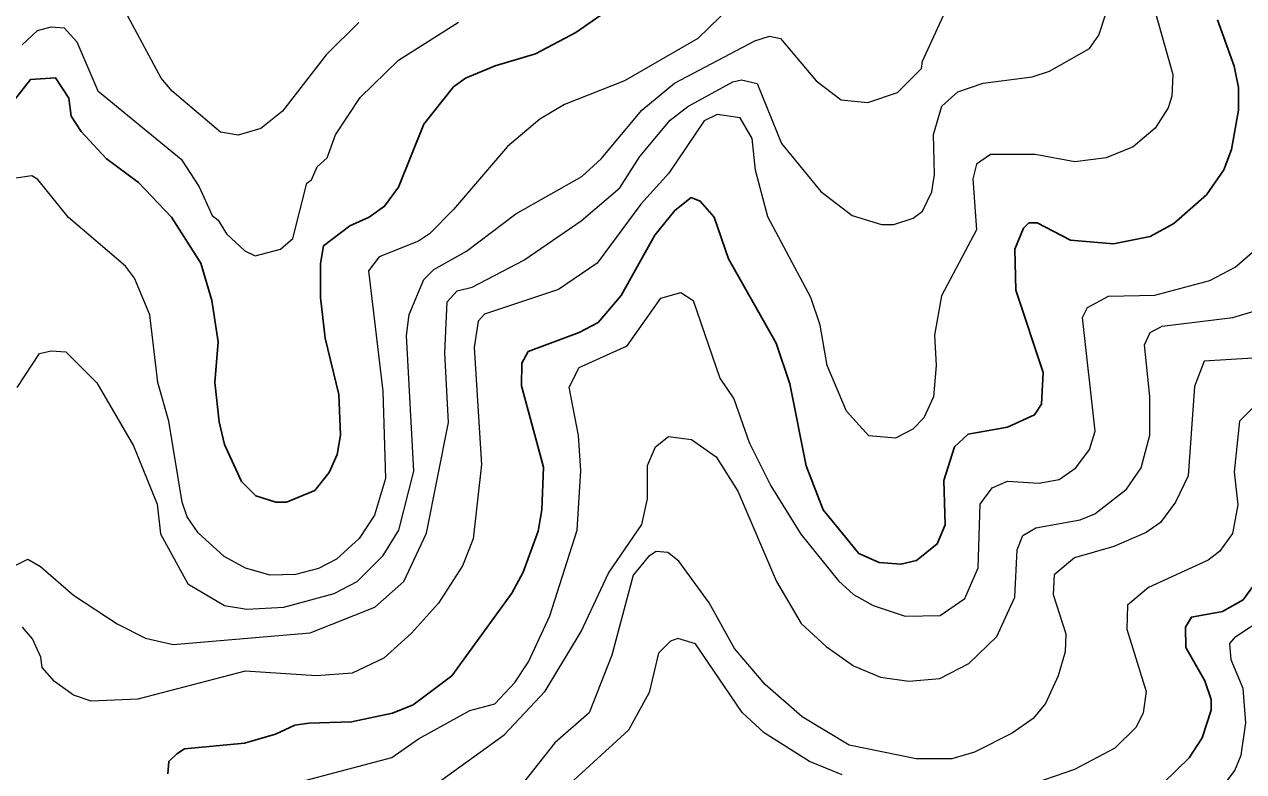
# Model space of a CAD drawing. Extents: x 673.3 to 698.5, y 6984.3 to 7012.3.
# Drawn here: x 679.784 to 680.871, y 7004.541 to 7005.208 of the extents above; entities that cross this region are included whole.
import ezdxf

# ---------------------------------------------------------------- set-up
doc = ezdxf.new("R2010")
doc.units = 0
doc.header["$LTSCALE"] = 0.032
doc.layers.add('1', color=7, linetype='Continuous', lineweight=25)
doc.layers.add('2', color=7, linetype='Continuous', lineweight=13)

msp = doc.modelspace()

# ---------------------------------------------------------------- linework, layer by layer
at = {"layer": '1'}
for points in [[(679.7748, 7005.1391), (679.7899, 7005.1583), (679.8123, 7005.1597), (679.8242, 7005.1417), (679.8263, 7005.1256), (679.8352, 7005.1118), (679.8575, 7005.0877), (679.8862, 7005.0663), (679.9155, 7005.0355), (679.9418, 7004.9945), (679.9515, 7004.961), (679.9573, 7004.9244), (679.9541, 7004.8879), (679.9581, 7004.8528), (679.963, 7004.8326), (679.9781, 7004.7997), (679.9908, 7004.7869), (680.0086, 7004.7812), (680.0181, 7004.7813), (680.0433, 7004.7915), (680.0561, 7004.8078), (680.0632, 7004.8238), (680.0664, 7004.8411), (680.0647, 7004.8772), (680.0526, 7004.9274), (680.0485, 7004.9638), (680.0483, 7004.9943), (680.051, 7005.0099), (680.0745, 7005.0279), (680.0919, 7005.0354), (680.1056, 7005.0452), (680.1179, 7005.0623), (680.1407, 7005.1186), (680.1669, 7005.1517), (680.1778, 7005.1596), (680.2043, 7005.1705), (680.2402, 7005.1812), (680.276, 7005.2001), (680.3167, 7005.2284)], [(680.848, 7005.2116), (680.863, 7005.1701), (680.8669, 7005.1511), (680.8669, 7005.131), (680.8605, 7005.0958), (680.8539, 7005.0777), (680.8384, 7005.0555), (680.8093, 7005.0299), (680.7881, 7005.0183), (680.7554, 7005.0117), (680.7171, 7005.0149), (680.6874, 7005.0303), (680.6799, 7005.0303), (680.6751, 7005.0258), (680.6674, 7005.0068), (680.6682, 7004.9704), (680.6926, 7004.8968), (680.6911, 7004.8688), (680.685, 7004.8592), (680.6609, 7004.8481), (680.6257, 7004.842), (680.6137, 7004.8307), (680.604, 7004.8007), (680.6053, 7004.7611), (680.5983, 7004.744), (680.5797, 7004.7293), (680.5659, 7004.7258), (680.5465, 7004.7274), (680.5284, 7004.7354), (680.4966, 7004.7744), (680.4814, 7004.8135), (680.4668, 7004.8868), (680.4546, 7004.9231), (680.4122, 7004.9984), (680.3993, 7005.0355), (680.387, 7005.0499), (680.3789, 7005.0529), (680.3642, 7005.0415), (680.3464, 7005.0194), (680.3166, 7004.9655), (680.296, 7004.9416), (680.279, 7004.9326), (680.2336, 7004.9156), (680.2278, 7004.9052), (680.2277, 7004.8851), (680.2472, 7004.8124), (680.2458, 7004.7744), (680.2424, 7004.7554), (680.2292, 7004.7189), (680.2189, 7004.7), (680.1655, 7004.6262), (680.131, 7004.6005), (680.1125, 7004.5929), (680.0762, 7004.5851), (680.0379, 7004.584), (680.0256, 7004.5824), (680.0082, 7004.5742), (679.9806, 7004.5661), (679.9272, 7004.5612), (679.9204, 7004.5568), (679.9132, 7004.5499), (679.9124, 7004.5388)], [(680.8921, 7004.7233), (680.871, 7004.6941), (680.8526, 7004.6836), (680.8249, 7004.6787), (680.8197, 7004.6696), (680.8199, 7004.6515), (680.8367, 7004.6218), (680.8425, 7004.6052), (680.8425, 7004.5958), (680.8344, 7004.5711), (680.8229, 7004.5531), (680.7885, 7004.5196)]]:
    msp.add_lwpolyline(points, dxfattribs=at)
at = {"layer": '2'}
for points in [[(680.7782, 7005.2694), (680.8082, 7005.1629), (680.8075, 7005.1434), (680.8042, 7005.133), (680.7926, 7005.1148), (680.7729, 7005.0982), (680.749, 7005.0884), (680.7209, 7005.0849), (680.6855, 7005.0915), (680.6457, 7005.0914), (680.6332, 7005.0829), (680.63, 7005.0697), (680.6332, 7005.0242), (680.6022, 7004.9652), (680.5958, 7004.9303), (680.5973, 7004.9033), (680.5948, 7004.8751), (680.5863, 7004.8566), (680.5764, 7004.8465), (680.5612, 7004.8383), (680.5374, 7004.8405), (680.5175, 7004.8623), (680.5001, 7004.9033), (680.4939, 7004.9391), (680.4857, 7004.9638), (680.4473, 7005.0359), (680.4362, 7005.0773)], [(680.0825, 7005.2092), (680.0536, 7005.1803), (680.0145, 7005.13), (679.9953, 7005.1146), (679.9751, 7005.1086), (679.9594, 7005.1112), (679.9162, 7005.1479), (679.9064, 7005.1596), (679.8682, 7005.2313)], [(680.4145, 7005.2236), (680.3848, 7005.1949), (680.3195, 7005.1572), (680.2659, 7005.1361), (680.2441, 7005.123), (680.2151, 7005.0984), (680.167, 7005.0422), (680.1456, 7005.0207), (680.1359, 7005.0142), (680.1008, 7005.0002), (680.0913, 7004.9876), (680.1039, 7004.8803), (680.1063, 7004.8024), (680.0965, 7004.7697), (680.0828, 7004.7488), (680.0628, 7004.7303), (680.0466, 7004.7219), (680.0262, 7004.7167), (680.0035, 7004.716), (679.9815, 7004.7222)], [(679.9403, 7005.0627), (679.9518, 7005.037), (679.9571, 7005.0329), (679.9647, 7005.0205), (679.9811, 7005.0054), (679.9902, 7005.0011), (680.0128, 7005.007), (680.0239, 7005.0165), (680.0363, 7005.0659), (680.0404, 7005.0688), (680.0456, 7005.0804), (680.0543, 7005.0885), (680.0617, 7005.1088), (680.0839, 7005.1422), (680.118, 7005.1757), (680.1714, 7005.2095)], [(680.2815, 7005.0717), (680.2987, 7005.0876), (680.3349, 7005.1311), (680.3639, 7005.1551), (680.4355, 7005.1927), (680.4487, 7005.1971), (680.4586, 7005.1949), (680.4903, 7005.157), (680.5125, 7005.1403), (680.5363, 7005.1379), (680.5629, 7005.1468), (680.5843, 7005.1682), (680.585, 7005.1748), (680.6052, 7005.2188)], [(680.6165, 7005.1474), (680.6392, 7005.155), (680.6828, 7005.1607), (680.6983, 7005.1656), (680.734, 7005.1859), (680.7423, 7005.1979), (680.7489, 7005.2179)], [(679.7825, 7005.1893), (679.7962, 7005.2021), (679.8083, 7005.2054), (679.8198, 7005.2044), (679.8312, 7005.192), (679.85, 7005.1483), (679.9241, 7005.0871), (679.9403, 7005.0627)], [(679.7535, 7004.7134), (679.7874, 7004.7305), (679.7988, 7004.7239), (679.8283, 7004.6982), (679.8671, 7004.6727), (679.8923, 7004.66), (679.9171, 7004.6541), (680.0392, 7004.6646), (680.0968, 7004.6876), (680.1228, 7004.7105), (680.143, 7004.7537), (680.1625, 7004.8522), (680.1592, 7004.9145), (680.1613, 7004.96), (680.1703, 7004.9697), (680.1836, 7004.9729), (680.2296, 7004.9971), (680.2809, 7005.0321), (680.3152, 7005.0616), (680.3331, 7005.0895), (680.3602, 7005.122), (680.3759, 7005.1342), (680.416, 7005.1562), (680.4239, 7005.1581), (680.4377, 7005.1546), (680.4595, 7005.1011), (680.4945, 7005.0584), (680.5225, 7005.0369), (680.5487, 7005.0289), (680.5597, 7005.0289), (680.5767, 7005.0347), (680.585, 7005.0409), (680.5933, 7005.058), (680.5957, 7005.0737), (680.595, 7005.1091), (680.6023, 7005.1345), (680.6165, 7005.1474)], [(680.4362, 7005.0773), (680.4334, 7005.1057), (680.4226, 7005.1242), (680.4022, 7005.1272), (680.3906, 7005.1214), (680.3589, 7005.0746), (680.334, 7005.0472), (680.2952, 7004.9946), (680.2605, 7004.971), (680.1947, 7004.9489), (680.1889, 7004.9426), (680.1853, 7004.9191), (680.1919, 7004.8149), (680.1844, 7004.7486), (680.1749, 7004.7244), (680.1535, 7004.6912), (680.1296, 7004.6643), (680.1049, 7004.642), (680.0767, 7004.6288), (680.0449, 7004.6263), (679.9812, 7004.6305), (679.8855, 7004.6054), (679.8441, 7004.6037), (679.8281, 7004.6091), (679.8112, 7004.6211), (679.8003, 7004.6336), (679.7991, 7004.643), (679.7917, 7004.6593), (679.7827, 7004.6696)], [(679.9815, 7004.7222), (679.9627, 7004.7327), (679.9395, 7004.754), (679.9296, 7004.7681), (679.9251, 7004.7812), (679.9132, 7004.8534), (679.9033, 7004.888), (679.8963, 7004.9483), (679.8826, 7004.981), (679.8746, 7004.9917), (679.8238, 7005.0352), (679.7963, 7005.0692), (679.7911, 7005.0725), (679.7747, 7005.07)], [(679.7779, 7004.8836), (679.7978, 7004.9138), (679.8082, 7004.9163), (679.8214, 7004.9152), (679.8489, 7004.8876), (679.8817, 7004.8314), (679.9028, 7004.7793), (679.9058, 7004.7531), (679.9301, 7004.7083), (679.963, 7004.6891), (679.9829, 7004.6859), (680.0157, 7004.6875), (680.0605, 7004.6996), (680.081, 7004.7104), (680.1044, 7004.7337), (680.1182, 7004.7561), (680.1315, 7004.8088), (680.1252, 7004.9298), (680.1274, 7004.9487), (680.1405, 7004.9798), (680.1495, 7004.9888), (680.1787, 7005.0052), (680.2227, 7005.0384), (680.2815, 7005.0717)], [(680.0357, 7004.5333), (680.1119, 7004.5535), (680.1358, 7004.5701), (680.1816, 7004.5955), (680.204, 7004.6012), (680.2216, 7004.6204), (680.2338, 7004.6388), (680.2528, 7004.6799), (680.2772, 7004.7562), (680.2805, 7004.8095), (680.2783, 7004.8408), (680.2702, 7004.8839), (680.279, 7004.9015), (680.3218, 7004.9208), (680.3519, 7004.9631), (680.3698, 7004.9684), (680.3806, 7004.961), (680.4045, 7004.8918), (680.4168, 7004.8734), (680.4306, 7004.8346), (680.45, 7004.7959), (680.4767, 7004.7526), (680.5103, 7004.711), (680.5237, 7004.6987), (680.5412, 7004.6891), (680.5698, 7004.6794), (680.6009, 7004.68), (680.623, 7004.6954), (680.6348, 7004.7226), (680.6365, 7004.7795), (680.6471, 7004.7941), (680.661, 7004.8), (680.6889, 7004.7982), (680.707, 7004.8013), (680.7217, 7004.8118), (680.7341, 7004.8281), (680.739, 7004.8446), (680.7278, 7004.9461), (680.7322, 7004.9549), (680.7508, 7004.9651), (680.7923, 7004.966), (680.8412, 7004.9791), (680.864, 7004.9908), (680.8834, 7005.0078)], [(680.2122, 7004.5735), (680.2487, 7004.6127), (680.2807, 7004.6658), (680.3052, 7004.7179), (680.335, 7004.7613), (680.34, 7004.7841), (680.3401, 7004.814), (680.3472, 7004.8306), (680.3586, 7004.8397), (680.3791, 7004.8372), (680.4012, 7004.8216), (680.4206, 7004.7909), (680.4551, 7004.7104), (680.477, 7004.6731), (680.4993, 7004.6525), (680.5236, 7004.6352), (680.5477, 7004.6251), (680.573, 7004.6215), (680.6006, 7004.6239), (680.6265, 7004.6374), (680.6515, 7004.6615), (680.6674, 7004.6964), (680.6695, 7004.7388), (680.6746, 7004.7516), (680.6863, 7004.7584), (680.7258, 7004.7654), (680.7388, 7004.7708), (680.7671, 7004.7929), (680.7802, 7004.8119), (680.7879, 7004.8411), (680.7879, 7004.8756), (680.783, 7004.9217), (680.7881, 7004.9326), (680.7989, 7004.9382), (680.8619, 7004.9461), (680.8818, 7004.9519)], [(680.8795, 7004.9098), (680.8361, 7004.907), (680.8277, 7004.8844), (680.8221, 7004.8048), (680.8107, 7004.7811), (680.7974, 7004.763), (680.7845, 7004.7543), (680.7556, 7004.7416), (680.7206, 7004.7315), (680.7025, 7004.7165), (680.7017, 7004.6987), (680.713, 7004.6638), (680.7122, 7004.6476), (680.7061, 7004.6263), (680.6948, 7004.6016), (680.6837, 7004.5882), (680.665, 7004.575), (680.6314, 7004.5582), (680.6112, 7004.5523), (680.5796, 7004.5521), (680.5196, 7004.5645), (680.4777, 7004.5897), (680.4448, 7004.6187), (680.4176, 7004.6506), (680.3948, 7004.6913), (680.368, 7004.7287), (680.3581, 7004.7364), (680.3476, 7004.7371), (680.3408, 7004.7328), (680.3272, 7004.7161), (680.3083, 7004.6446), (680.2879, 7004.5932), (680.2572, 7004.5664), (680.2192, 7004.5182)], [(680.8807, 7004.8666), (680.8678, 7004.8534), (680.8629, 7004.8082), (680.8661, 7004.7788), (680.8615, 7004.7533), (680.8498, 7004.7372), (680.8398, 7004.7295), (680.7865, 7004.705), (680.7678, 7004.6893), (680.7674, 7004.6678), (680.7845, 7004.6124), (680.7818, 7004.5932), (680.7755, 7004.5806), (680.7567, 7004.5617), (680.7206, 7004.5427), (680.6757, 7004.5272)], [(680.8126, 7004.4857), (680.8516, 7004.5257), (680.8636, 7004.5418), (680.8691, 7004.5556), (680.8734, 7004.5844), (680.871, 7004.615), (680.8604, 7004.6405), (680.8591, 7004.655), (680.8646, 7004.6614), (680.8916, 7004.6792)], [(680.5135, 7004.5381), (680.4843, 7004.5498), (680.4441, 7004.5753), (680.4243, 7004.5936), (680.3829, 7004.6549), (680.367, 7004.6597), (680.3604, 7004.6573), (680.3499, 7004.6464), (680.3415, 7004.6114), (680.3231, 7004.5778), (680.2571, 7004.5173)], [(680.1514, 7004.5296), (680.2122, 7004.5735)]]:
    msp.add_lwpolyline(points, dxfattribs=at)

doc.saveas('drawing.dxf')
